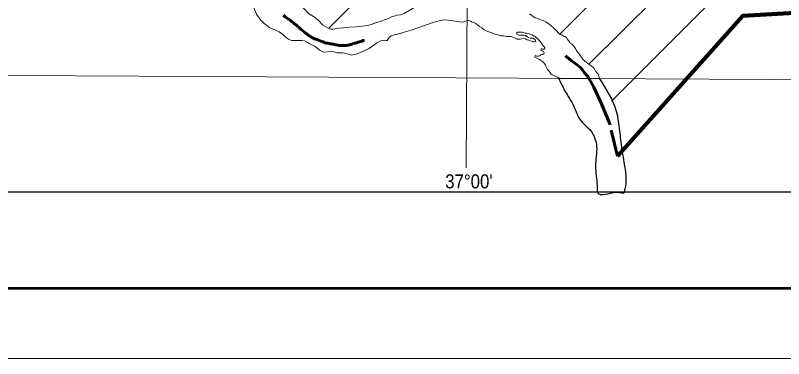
# Model space of a CAD drawing. Extents: x 553962 to 842807, y 8883888 to 9032388.
# Drawn here: x 703083 to 730580, y 8883888 to 8896155 of the extents above; entities that cross this region are included whole.
import ezdxf
from ezdxf.enums import TextEntityAlignment as Align

# ---------------------------------------------------------------- set-up
doc = ezdxf.new("R2010")
doc.units = 0
doc.header["$LTSCALE"] = 160
doc.linetypes.add('LONG_DASH_SHORT_DASH', pattern=[9.9, 6, -1.2, 1.5, -1.2])
for name, color, linetype, lineweight in [('1', 7, 'Continuous', 13), ('2', 7, 'Continuous', 13), ('21', 7, 'Continuous', 25), ('27', 7, 'Continuous', 90), ('30', 7, 'Continuous', 13), ('34', 7, 'LONG_DASH_SHORT_DASH', 60)]:
    doc.layers.add(name, color=color, linetype=linetype, lineweight=lineweight)

msp = doc.modelspace()

# ---------------------------------------------------------------- linework, layer by layer
at = {"layer": '1'}
msp.add_lwpolyline([(842807.3, 9032387.8), (842807.3, 8883887.8), (553961.7, 8883887.8), (553961.7, 9032387.8)], close=True, dxfattribs=at)
at = {"layer": '1', "lineweight": 53}
msp.add_lwpolyline([(840307.3, 9029887.8), (840307.3, 8886387.8), (560211.7, 8886387.8), (560211.7, 9029887.8)], close=True, dxfattribs=at)
at = {"layer": '1', "lineweight": 25}
msp.add_lwpolyline([(563033.9, 9026438.8), (793061.1, 9026438.8), (793495.6, 8889836.8), (563468.3, 8889836.8)], close=True, dxfattribs=at)
at = {"layer": '2'}
for points in [[(719978.9, 9023574.5), (719561.6, 8949232.2), (719215.6, 8890710.6)], [(564751.7, 8894587.5), (664411.9, 8894209.9), (791388.5, 8893536.2)]]:
    msp.add_lwpolyline(points, dxfattribs=at)
at = {"layer": '21'}
msp.add_line((724002.8, 8893886.5), (722537.3, 8893896.5), dxfattribs=at)
at = {"layer": '21', "lineweight": 13}
for points in [[(712525.7, 8895564.3), (712179.3, 8895726.8), (711977.5, 8895873.7), (711872.3, 8895986), (711707.5, 8896200.3), (711600.3, 8896454.3), (711553.8, 8896536.9), (711494.9, 8896598.8), (711354.3, 8896661.8), (711292.1, 8896701.3), (711270.5, 8896704.9), (711261.3, 8896763.5), (711124.5, 8897078.8)], [(716671.9, 8896141.4), (716736, 8896160), (716876.8, 8896172.9), (716996.8, 8896216.3), (717443.2, 8896481.3), (717658.9, 8896651.8), (717833.2, 8896772.8), (717934, 8896865.6), (718070.7, 8896913.8), (718220.3, 8896913.8), (718619, 8896913.8), (718918.1, 8896963.6), (719252.2, 8897020.3)], [(713385.5, 8896424.1), (713459.8, 8896359), (713569.8, 8896225.6), (713696.9, 8896155.1), (713818.3, 8896075.1), (713842, 8896053.8)], [(713842, 8896053.8), (713946.1, 8895960.1), (714080.1, 8895815.7), (714321.1, 8895672.2), (714384.5, 8895659.7), (714451.9, 8895662.4), (714514.6, 8895674.6)], [(715944.9, 8895871), (716177.3, 8895944.3), (716297, 8895998.6), (716434.9, 8896046.3), (716544.4, 8896104.3), (716671.9, 8896141.4)], [(719242.1, 8895974.6), (719137.8, 8895926.7), (719051.9, 8895910.8), (718819, 8895950.7), (718570.6, 8895982.3), (718406.7, 8895992.1), (718284.1, 8895976.8), (718038.4, 8895905.8), (717250.7, 8895623.3), (716998.4, 8895554.6), (716915, 8895518.1), (716881.8, 8895513.8)], [(721486.2, 8896215.2), (721567.1, 8896148.4), (721627.8, 8896097.1), (721683.5, 8896071.3), (721749.5, 8896050.5), (721805.3, 8896034.8), (721856, 8896009), (721916.9, 8895988.3), (721972.7, 8895967.5), (722018.4, 8895946.9), (722069, 8895921.1), (722119.7, 8895885.1), (722175.4, 8895854.2), (722231, 8895808), (722271.5, 8895772), (722312, 8895741.2), (722367.5, 8895689.9), (722402.9, 8895654), (722463.5, 8895597.6), (722493.7, 8895546.5), (722584.8, 8895474.6), (722635.5, 8895453.9), (722701.4, 8895417.8), (722762.3, 8895402.1), (722802.7, 8895366.2), (722832.9, 8895320.2), (722873.2, 8895263.9), (722923.6, 8895197.3), (722953.8, 8895151.3), (722994.3, 8895120.5), (723039.9, 8895089.6), (723085.4, 8895048.6), (723145.7, 8894951.4), (723165.7, 8894895.3), (723221.1, 8894818.5), (723261.6, 8894782.6), (723301.9, 8894726.3), (723337.1, 8894675.1), (723367.3, 8894624), (723402.6, 8894583), (723453.1, 8894526.7), (723518.8, 8894475.3), (723564.4, 8894449.5), (723609.9, 8894408.5), (723655.5, 8894372.5), (723706.1, 8894336.6), (723761.8, 8894305.6), (723797.1, 8894259.6), (723827.3, 8894208.4), (723842.2, 8894157.4), (723887.6, 8894111.3), (723928.1, 8894075.3), (723948, 8894019.2)], [(714514.6, 8895674.6), (714664.7, 8895703.8), (714810.4, 8895708.8), (715055.3, 8895739.1), (715289.1, 8895748.2), (715407.8, 8895761.9)], [(715407.8, 8895761.9), (715591.5, 8895783.2), (715777.5, 8895818.2), (715944.9, 8895871)], [(721516.7, 8895476.3), (721445.7, 8895507.4), (721379.7, 8895523.1), (721323.7, 8895523.4), (721273, 8895544.1), (721222.2, 8895559.7), (721151.1, 8895560.2), (721054.4, 8895560.8), (721023.6, 8895520.3), (721043.6, 8895469.2), (721104.5, 8895443.3), (721160.4, 8895443), (721211.3, 8895442.7), (721277.4, 8895442.2), (721343.5, 8895436.7), (721394.1, 8895395.6), (721444.7, 8895364.7), (721505.6, 8895344), (721561.5, 8895338.5), (721612.4, 8895338.2), (721688.3, 8895286.8), (721708.2, 8895225.5), (721657.3, 8895210.6), (721606.4, 8895210.9), (721555.7, 8895231.6), (721499.9, 8895252.3), (721454.2, 8895273), (721398.3, 8895278.4), (721342.7, 8895319.6), (721276.6, 8895325.1), (721205.3, 8895320.4), (721154.4, 8895305.5), (721098.4, 8895300.7), (721042.5, 8895301.1), (720996.9, 8895326.9), (720941.1, 8895357.8), (720890.4, 8895378.5), (720824.4, 8895399.3), (720773.6, 8895399.6), (720722.7, 8895399.9), (720656.6, 8895405.4), (720580.4, 8895421.2), (720509.3, 8895426.8), (720448.2, 8895427.2), (720397.5, 8895447.9), (720326.5, 8895468.7), (720250.3, 8895484.5), (720158.9, 8895515.6), (720113.3, 8895541.4), (720062.6, 8895557), (719996.6, 8895577.8), (719920.5, 8895608.8), (719864.8, 8895634.7), (719819.3, 8895675.7), (719778.8, 8895711.6), (719692.7, 8895758), (719647.2, 8895799.1), (719606.7, 8895829.9), (719535.8, 8895876.2), (719480.1, 8895902), (719429.3, 8895917.6), (719373.6, 8895948.5), (719317.8, 8895969.3), (719266.9, 8895969.6), (719242.1, 8895974.6)], [(713532.7, 8895186.2), (713435.1, 8895242.8), (713335.4, 8895258.7), (712968.6, 8895262), (712859.7, 8895301.9), (712725.3, 8895401.6), (712648.5, 8895483.1), (712525.7, 8895564.3)], [(716881.8, 8895513.8), (716841.2, 8895508.6), (716533, 8895427), (716458.2, 8895365.9), (716394.5, 8895260), (716374.9, 8895256.9)], [(722073.4, 8894336.8), (722053.4, 8894382.8), (722013.2, 8894449.3), (721972.7, 8894485.2), (721917.1, 8894531.4), (721846.2, 8894572.6), (721770.2, 8894618.9), (721724.6, 8894639.6), (721673.9, 8894665.4), (721689.5, 8894716.2), (721745.3, 8894700.6), (721801.3, 8894700.2), (721852.2, 8894705), (721893.1, 8894740.4), (721934, 8894770.7), (721995, 8894765.2), (722010.6, 8894821.2), (721985.5, 8894867.2), (721934.8, 8894893), (721889.3, 8894923.8), (721909.9, 8894969.5), (721960.6, 8894943.7), (722021.6, 8894943.3), (722027.1, 8895004.4), (721986.8, 8895050.5), (721946.5, 8895106.8), (721911.2, 8895163.1), (721871, 8895219.4), (721825.5, 8895260.4), (721780.1, 8895321.8), (721719.4, 8895368.1), (721679, 8895409.1), (721628.2, 8895424.7), (721577.6, 8895455.6), (721516.7, 8895476.3)], [(715039.1, 8894760), (714963.6, 8894786.5), (714790.6, 8894820), (714606.1, 8894818.8), (714473.2, 8894853.3), (714404.1, 8894859.6), (714116.9, 8894843.6), (714034.5, 8894876.8), (713967, 8894916.7), (713850.5, 8895013.2), (713789.1, 8895053.9), (713604, 8895144.8), (713532.7, 8895186.2)], [(716374.9, 8895256.9), (716350.2, 8895253.1), (716257.5, 8895274.6), (716162.3, 8895243), (716023.3, 8895172.8), (715744.1, 8894976.4), (715570.5, 8894886.6), (715322, 8894784.1), (715114.6, 8894733.5), (715039.1, 8894760)], [(722537.3, 8893896.5), (722543.5, 8893916.1), (722503.1, 8893952.1), (722447.2, 8893962.6), (722401.6, 8893983.3), (722350.9, 8894004), (722295.1, 8894024.7), (722244.5, 8894065.8), (722214.3, 8894122), (722174, 8894168.1), (722128.6, 8894224.4), (722098.4, 8894270.5), (722073.4, 8894336.8)], [(723948, 8894019.2), (723962.9, 8893968.2), (723993.2, 8893927.2), (724002.8, 8893886.5), (722537.3, 8893896.5)]]:
    msp.add_lwpolyline(points, dxfattribs=at)
at = {"layer": '21'}
msp.add_spline([(722537.3, 8893896.5), (722740.6, 8893475.5), (723084.4, 8892873.8), (723285, 8892444), (723686.1, 8892014.3), (723886.7, 8891469.9), (723843.7, 8890753.6), (723901, 8890080.3), (723900.8, 8889934.8), (723915.3, 8889836.7), (724574.3, 8889836.7), (724631.6, 8889836.7), (724883.2, 8889836.5), (724893.2, 8889883.7), (724911.8, 8889958.1), (724898, 8890758.3), (724794.3, 8891380.3), (724717.6, 8892028.6), (724603, 8892716.2), (724002.8, 8893886.5)], degree=3, dxfattribs=at)
at = {"layer": '27', "lineweight": 200}
msp.add_lwpolyline([(724638.9, 8891123.6), (729122.2, 8896139.1), (740717.5, 8896813.6), (741371.9, 8898310.2)], dxfattribs=at)
at = {"layer": '30'}
for p, q in [((714290.5, 8895690.4), (725327.2, 8906727.1)), ((722570.9, 8895485.5), (730060.5, 8902975.2)), ((723612.9, 8894406.2), (731448.4, 8902241.7)), ((724413.6, 8893085.5), (732797.8, 8901469.8)), ((724798.7, 8891349.3), (725195, 8891745.7))]:
    msp.add_line(p, q, dxfattribs=at)
at = {"layer": '34'}
for points in [[(712701.2, 8896140.8), (712675.8, 8896166.4)], [(715172.3, 8895138.8), (715134.1, 8895136.3), (715085.8, 8895115.8), (715047.6, 8895103.1), (715004.4, 8895095.4), (714963.7, 8895087.7), (714935.7, 8895082.6), (714900.1, 8895077.5), (714841.5, 8895077.5), (714803.3, 8895077.5), (714762.7, 8895077.5), (714739.7, 8895077.5), (714701.6, 8895080), (714673.6, 8895082.6), (714625.2, 8895090.3), (714582, 8895097.9), (714541.3, 8895105.6), (714503.1, 8895113.3), (714464.9, 8895120.9), (714431.8, 8895128.6), (714391.1, 8895136.3), (714332.6, 8895143.9), (714279.2, 8895159.3), (714230.8, 8895166.9), (714185, 8895166.9), (714144.3, 8895187.4), (714096, 8895205.3), (714055.2, 8895220.6), (714034.9, 8895225.7), (714004.3, 8895241.1), (713984, 8895246.2), (713945.8, 8895264.1), (713922.9, 8895269.2), (713889.8, 8895289.6), (713851.6, 8895307.5), (713808.4, 8895310.1), (713762.6, 8895328), (713732, 8895345.9), (713693.9, 8895376.5), (713653.1, 8895391.9), (713612.4, 8895425.1), (713569.2, 8895440.4), (713541.2, 8895471.1), (713503, 8895496.7), (713467.3, 8895527.3), (713429.2, 8895547.8), (713403.7, 8895581), (713370.6, 8895601.5), (713324.8, 8895642.4), (713273.9, 8895670.5), (713248.5, 8895716.5), (713210.3, 8895739.5), (713177.2, 8895775.3), (713131.4, 8895811.1), (713098.3, 8895831.5), (713057.6, 8895869.9), (713032.1, 8895885.2), (712991.4, 8895918.4), (712968.5, 8895933.8), (712930.3, 8895972.1), (712871.8, 8896020.7), (712828.5, 8896033.5), (712787.8, 8896074.3), (712747.1, 8896094.8), (712701.2, 8896140.8)], [(715575.1, 8895269.4), (715574.3, 8895269.2), (715533.6, 8895253.9), (715487.8, 8895238.5), (715444.5, 8895225.8), (715347.8, 8895195.1), (715294.4, 8895177.2), (715248.6, 8895164.4), (715200.3, 8895159.3), (715172.3, 8895138.8)], [(724638.9, 8891123.6), (724349.6, 8892305.9), (724059.6, 8892992.2), (723788.9, 8893591.5), (723566.6, 8893968.5), (723450.6, 8894103.8), (723373.3, 8894219.2), (723307.3, 8894290.7), (723154.9, 8894408.1), (722972, 8894546), (722773.8, 8894710.7)]]:
    msp.add_lwpolyline(points, dxfattribs=at)

# ---------------------------------------------------------------- texts
at = {"layer": '2', "width": 0.9}
msp.add_text("37°00'", height=500, dxfattribs=at).set_placement((719315, 8889973.1), align=Align.CENTER)

doc.saveas('drawing.dxf')
